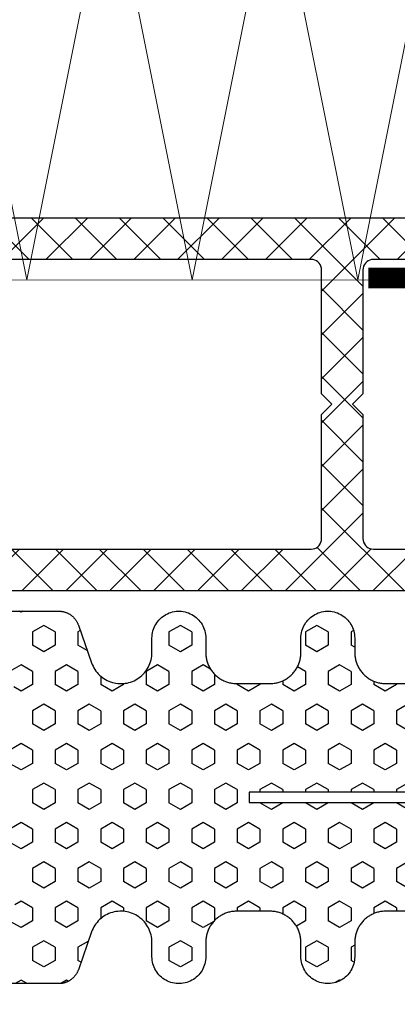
# Model space of a CAD drawing. Extents: x 4615668 to 9294084, y 5325188 to 10688993.
# Tile 295 of 656: x 4639513.92 to 4639515.75, y 5327779.46 to 5327784.22. Entities that reach past the tile are written whole.
import ezdxf

# ---------------------------------------------------------------- set-up
doc = ezdxf.new("R2010")
doc.units = 0
doc.header["$MEASUREMENT"] = 0
for name, color, linetype, lineweight in [('A_wymiary', 152, 'Continuous', 5), ('ATH 3-0', 102, 'Continuous', 5), ('K-OPISY', 252, 'Continuous', 15), ('ocieplenie', 214, 'Continuous', 13)]:
    doc.layers.add(name, color=color, linetype=linetype, lineweight=lineweight)
doc.layers.add('CrossSectionsProfils', color=7, linetype='Continuous')
doc.layers.add('DIM', color=7, linetype='Continuous')
doc.styles.add('Arial Narrow 20', font='arial.ttf', dxfattribs={"height": 20})
doc.styles.add('Simplex', font='simplex.shx')
doc.dimstyles.new('1do100 ok', dxfattribs={"dimscale": 0.5, "dimtxt": 12, "dimasz": 25, "dimexe": 20, "dimexo": 0, "dimgap": 5, "dimtad": 1, "dimdec": 0, "dimzin": 9, "dimtxsty": 'Arial Narrow 20', "dimblk": 'ARCHTICK', "dimcen": 3, "dimdle": 20, "dimclrd": 256, "dimclre": 256, "dimclrt": 256, "dimadec": 0, "dimazin": 2, "dimtfac": 1, "dimtdec": 0, "dimtix": 1, "dimtmove": 2, "dimatfit": 3, "dimldrblk": 'NONE', "dimfxl": 0, "dimtvp": 1, "dimtolj": 1, "dimtzin": 0, "dimlwd": 5, "dimlwe": 5, "dimarcsym": 0})
doc.dimstyles.new('1do50', dxfattribs={"dimscale": 5, "dimtxt": 2.5, "dimasz": 2.5, "dimexe": 2.5, "dimexo": 0.5, "dimgap": 1, "dimtad": 1, "dimdec": 1, "dimrnd": 0.5, "dimzin": 12, "dimdsep": 46, "dimtxsty": 'Simplex', "dimblk": 'OBLIQUE', "dimcen": 0.5, "dimdle": 2.5, "dimclrd": 256, "dimclre": 256, "dimclrt": 256, "dimadec": 1, "dimazin": 3, "dimtfac": 1, "dimtdec": 1, "dimtix": 1, "dimtmove": 0, "dimatfit": 3, "dimfxl": 0, "dimtolj": 1, "dimtzin": 0, "dimarcsym": 0})

# ---------------------------------------------------------------- blocks, each defined once
blk = doc.blocks.new('Hatch84418', base_point=(6053.053, 1361.842))
at = {"layer": 'CrossSectionsProfils'}
for p, q in [((6441.645, 1341.369), (6441.962, 1341.919)), ((6442.915, 1341.369), (6442.713, 1341.719)), ((6445.455, 1341.369), (6445.772, 1341.918)), ((6446.725, 1341.369), (6446.408, 1341.919)), ((6449.265, 1341.369), (6449.583, 1341.918)), ((6450.535, 1341.369), (6450.217, 1341.919)), ((6453.075, 1341.369), (6453.253, 1341.677)), ((6454.345, 1341.369), (6454.028, 1341.919)), ((6456.885, 1341.369), (6457.053, 1341.66)), ((6439.105, 1341.369), (6439.053, 1341.459)), ((6439.053, 1341.279), (6439.105, 1341.369)), ((6441.962, 1340.819), (6441.645, 1341.369)), ((6442.597, 1340.819), (6442.915, 1341.369)), ((6445.773, 1340.819), (6445.455, 1341.369)), ((6446.407, 1340.819), (6446.725, 1341.369)), ((6449.583, 1340.819), (6449.265, 1341.369)), ((6450.217, 1340.819), (6450.535, 1341.369)), ((6453.393, 1340.819), (6453.075, 1341.369)), ((6454.027, 1340.819), (6454.345, 1341.369)), ((6457.053, 1341.077), (6456.885, 1341.369)), ((6439.74, 1340.269), (6440.057, 1340.819)), ((6440.057, 1340.819), (6440.692, 1340.819)), ((6441.01, 1340.269), (6440.693, 1340.819)), ((6441.962, 1340.819), (6442.597, 1340.819)), ((6443.55, 1340.269), (6443.867, 1340.819)), ((6443.867, 1340.819), (6444.502, 1340.819)), ((6444.82, 1340.269), (6444.502, 1340.819)), ((6445.772, 1340.819), (6446.407, 1340.819)), ((6447.36, 1340.269), (6447.677, 1340.819)), ((6447.677, 1340.819), (6448.312, 1340.819)), ((6448.63, 1340.269), (6448.312, 1340.819)), ((6449.583, 1340.819), (6450.217, 1340.819)), ((6451.17, 1340.269), (6451.487, 1340.819)), ((6451.487, 1340.819), (6452.123, 1340.819)), ((6452.44, 1340.269), (6452.123, 1340.819)), ((6453.393, 1340.819), (6454.027, 1340.819)), ((6454.98, 1340.269), (6455.297, 1340.819)), ((6455.297, 1340.819), (6455.932, 1340.819)), ((6456.25, 1340.269), (6455.933, 1340.819)), ((6440.058, 1339.719), (6439.74, 1340.269)), ((6440.692, 1339.719), (6441.01, 1340.269)), ((6443.868, 1339.719), (6443.55, 1340.269)), ((6444.502, 1339.719), (6444.82, 1340.269)), ((6447.678, 1339.719), (6447.36, 1340.269)), ((6448.312, 1339.719), (6448.63, 1340.269)), ((6451.487, 1339.719), (6451.17, 1340.269)), ((6452.123, 1339.719), (6452.44, 1340.269)), ((6455.297, 1339.719), (6454.98, 1340.269)), ((6455.933, 1339.719), (6456.25, 1340.269)), ((6440.057, 1339.719), (6440.692, 1339.719)), ((6441.645, 1339.169), (6441.962, 1339.719)), ((6441.962, 1339.719), (6442.597, 1339.719)), ((6442.915, 1339.169), (6442.598, 1339.719)), ((6443.867, 1339.719), (6444.502, 1339.719)), ((6445.455, 1339.169), (6445.772, 1339.719)), ((6445.772, 1339.719), (6446.407, 1339.719)), ((6446.725, 1339.169), (6446.408, 1339.719)), ((6447.677, 1339.719), (6448.312, 1339.719)), ((6449.265, 1339.169), (6449.583, 1339.719)), ((6449.583, 1339.719), (6450.217, 1339.719)), ((6450.535, 1339.169), (6450.218, 1339.719)), ((6451.487, 1339.719), (6452.123, 1339.719)), ((6453.075, 1339.169), (6453.393, 1339.719)), ((6453.393, 1339.719), (6454.027, 1339.719)), ((6454.345, 1339.169), (6454.027, 1339.719)), ((6455.297, 1339.719), (6455.932, 1339.719)), ((6441.962, 1338.619), (6441.645, 1339.169)), ((6442.597, 1338.619), (6442.915, 1339.169)), ((6445.772, 1338.619), (6445.455, 1339.169)), ((6446.407, 1338.619), (6446.725, 1339.169)), ((6449.583, 1338.619), (6449.265, 1339.169)), ((6450.217, 1338.619), (6450.535, 1339.169)), ((6453.392, 1338.619), (6453.075, 1339.169)), ((6454.027, 1338.619), (6454.345, 1339.169)), ((6456.885, 1339.169), (6457.049, 1339.453)), ((6456.938, 1339.077), (6456.885, 1339.169)), ((6439.991, 1338.504), (6440.057, 1338.619)), ((6440.057, 1338.619), (6440.692, 1338.619)), ((6440.954, 1338.166), (6440.692, 1338.619)), ((6441.962, 1338.619), (6442.597, 1338.619)), ((6443.55, 1338.069), (6443.867, 1338.619)), ((6443.867, 1338.619), (6444.502, 1338.619)), ((6444.82, 1338.069), (6444.503, 1338.619)), ((6445.772, 1338.619), (6446.407, 1338.619)), ((6447.36, 1338.069), (6447.677, 1338.619)), ((6447.677, 1338.619), (6448.312, 1338.619)), ((6448.63, 1338.069), (6448.312, 1338.619)), ((6449.583, 1338.619), (6450.217, 1338.619)), ((6451.17, 1338.069), (6451.488, 1338.619)), ((6451.487, 1338.619), (6452.123, 1338.619)), ((6452.44, 1338.069), (6452.123, 1338.619)), ((6453.393, 1338.619), (6454.027, 1338.619)), ((6455.006, 1338.115), (6455.297, 1338.619)), ((6455.297, 1338.619), (6455.932, 1338.619)), ((6456.019, 1338.47), (6455.933, 1338.619)), ((6443.868, 1337.519), (6443.55, 1338.069)), ((6444.502, 1337.519), (6444.82, 1338.069)), ((6447.678, 1337.519), (6447.36, 1338.069)), ((6448.312, 1337.519), (6448.63, 1338.069)), ((6451.488, 1337.519), (6451.17, 1338.069)), ((6452.123, 1337.519), (6452.44, 1338.069)), ((6442.19, 1337.519), (6442.597, 1337.519)), ((6442.915, 1336.969), (6442.598, 1337.519)), ((6443.867, 1337.519), (6444.502, 1337.519)), ((6445.455, 1336.969), (6445.772, 1337.519)), ((6445.772, 1337.519), (6446.407, 1337.519)), ((6446.725, 1336.969), (6446.408, 1337.519)), ((6447.677, 1337.519), (6448.312, 1337.519)), ((6449.265, 1336.969), (6449.583, 1337.519)), ((6449.583, 1337.519), (6450.217, 1337.519)), ((6450.535, 1336.969), (6450.217, 1337.519)), ((6451.487, 1337.519), (6452.123, 1337.519)), ((6453.075, 1336.969), (6453.393, 1337.519)), ((6453.393, 1337.519), (6453.917, 1337.519)), ((6442.598, 1336.419), (6442.915, 1336.969)), ((6445.773, 1336.42), (6445.455, 1336.969)), ((6446.407, 1336.419), (6446.725, 1336.969)), ((6449.583, 1336.42), (6449.265, 1336.969)), ((6450.218, 1336.419), (6450.535, 1336.969)), ((6453.393, 1336.419), (6453.075, 1336.969)), ((6442.547, 1336.419), (6442.597, 1336.419)), ((6443.55, 1335.87), (6443.867, 1336.419)), ((6443.867, 1336.419), (6444.502, 1336.419)), ((6444.82, 1335.87), (6444.502, 1336.42)), ((6445.772, 1336.419), (6446.407, 1336.419)), ((6447.36, 1335.869), (6447.677, 1336.419)), ((6447.677, 1336.419), (6448.312, 1336.419)), ((6448.63, 1335.87), (6448.312, 1336.419)), ((6449.583, 1336.419), (6450.217, 1336.419)), ((6451.17, 1335.869), (6451.487, 1336.419)), ((6451.487, 1336.419), (6452.123, 1336.419)), ((6452.44, 1335.87), (6452.123, 1336.419)), ((6453.393, 1336.419), (6453.559, 1336.419)), ((6443.868, 1335.32), (6443.55, 1335.87)), ((6444.502, 1335.32), (6444.82, 1335.87)), ((6447.678, 1335.32), (6447.36, 1335.87)), ((6448.312, 1335.319), (6448.63, 1335.869)), ((6451.487, 1335.32), (6451.17, 1335.87)), ((6452.123, 1335.319), (6452.44, 1335.869)), ((6441.645, 1334.77), (6441.962, 1335.319)), ((6441.962, 1335.319), (6442.597, 1335.319)), ((6442.915, 1334.77), (6442.598, 1335.32)), ((6443.867, 1335.319), (6444.502, 1335.319)), ((6445.455, 1334.769), (6445.772, 1335.319)), ((6445.772, 1335.319), (6446.407, 1335.319)), ((6446.725, 1334.77), (6446.408, 1335.32)), ((6447.677, 1335.319), (6448.312, 1335.319)), ((6449.265, 1334.77), (6449.583, 1335.319)), ((6449.583, 1335.319), (6450.217, 1335.319)), ((6450.535, 1334.77), (6450.218, 1335.32)), ((6451.487, 1335.319), (6452.123, 1335.319)), ((6453.075, 1334.77), (6453.393, 1335.32)), ((6453.393, 1335.319), (6454.027, 1335.319)), ((6454.345, 1334.77), (6454.027, 1335.32)), ((6441.962, 1334.22), (6441.645, 1334.77)), ((6442.597, 1334.22), (6442.915, 1334.77)), ((6445.772, 1334.22), (6445.455, 1334.77)), ((6446.407, 1334.219), (6446.725, 1334.769)), ((6449.583, 1334.22), (6449.265, 1334.77)), ((6450.217, 1334.219), (6450.535, 1334.769)), ((6453.393, 1334.22), (6453.075, 1334.77)), ((6454.027, 1334.219), (6454.345, 1334.769)), ((6439.74, 1333.67), (6440.057, 1334.22)), ((6440.057, 1334.22), (6440.692, 1334.22)), ((6441.01, 1333.67), (6440.692, 1334.22)), ((6441.962, 1334.22), (6442.597, 1334.22)), ((6443.55, 1333.67), (6443.867, 1334.22)), ((6443.867, 1334.22), (6444.502, 1334.22)), ((6444.82, 1333.67), (6444.502, 1334.22)), ((6445.772, 1334.22), (6446.407, 1334.22)), ((6447.36, 1333.67), (6447.678, 1334.22)), ((6447.677, 1334.22), (6448.312, 1334.22)), ((6448.63, 1333.67), (6448.312, 1334.22)), ((6449.583, 1334.22), (6450.217, 1334.22)), ((6451.17, 1333.67), (6451.487, 1334.22)), ((6451.487, 1334.22), (6452.123, 1334.22)), ((6452.44, 1333.67), (6452.123, 1334.22)), ((6453.393, 1334.22), (6454.027, 1334.22)), ((6454.98, 1333.67), (6455.297, 1334.219)), ((6455.297, 1334.22), (6455.932, 1334.22)), ((6456.25, 1333.67), (6455.933, 1334.22)), ((6440.058, 1333.12), (6439.74, 1333.67)), ((6440.692, 1333.12), (6441.01, 1333.67)), ((6443.868, 1333.12), (6443.55, 1333.67)), ((6444.502, 1333.12), (6444.82, 1333.67)), ((6447.678, 1333.12), (6447.36, 1333.67)), ((6448.312, 1333.12), (6448.63, 1333.67)), ((6451.488, 1333.12), (6451.17, 1333.67)), ((6452.123, 1333.12), (6452.44, 1333.67)), ((6455.297, 1333.12), (6454.98, 1333.67)), ((6455.933, 1333.12), (6456.25, 1333.67)), ((6440.057, 1333.12), (6440.692, 1333.12)), ((6441.645, 1332.57), (6441.962, 1333.12)), ((6441.962, 1333.12), (6442.597, 1333.12)), ((6442.915, 1332.57), (6442.598, 1333.12)), ((6443.867, 1333.12), (6444.502, 1333.12)), ((6445.455, 1332.57), (6445.772, 1333.12)), ((6445.772, 1333.12), (6446.407, 1333.12)), ((6446.725, 1332.57), (6446.408, 1333.12)), ((6447.677, 1333.12), (6448.312, 1333.12)), ((6449.265, 1332.57), (6449.583, 1333.12)), ((6449.583, 1333.12), (6450.217, 1333.12)), ((6450.535, 1332.57), (6450.218, 1333.12)), ((6451.487, 1333.12), (6452.123, 1333.12)), ((6453.075, 1332.57), (6453.393, 1333.12)), ((6453.393, 1333.12), (6454.027, 1333.12)), ((6454.345, 1332.57), (6454.028, 1333.12)), ((6455.297, 1333.12), (6455.932, 1333.12)), ((6441.853, 1332.21), (6441.645, 1332.57)), ((6442.597, 1332.02), (6442.915, 1332.57)), ((6445.772, 1332.02), (6445.455, 1332.57)), ((6446.408, 1332.02), (6446.725, 1332.57)), ((6449.583, 1332.02), (6449.265, 1332.57)), ((6450.217, 1332.02), (6450.535, 1332.57)), ((6453.393, 1332.02), (6453.075, 1332.57)), ((6454.046, 1332.053), (6454.345, 1332.57)), ((6442.095, 1332.02), (6442.597, 1332.02)), ((6443.55, 1331.47), (6443.867, 1332.02)), ((6443.867, 1332.02), (6444.502, 1332.02)), ((6444.82, 1331.47), (6444.502, 1332.02)), ((6445.772, 1332.02), (6446.407, 1332.02)), ((6447.36, 1331.47), (6447.678, 1332.02)), ((6447.677, 1332.02), (6448.312, 1332.02)), ((6448.63, 1331.47), (6448.312, 1332.02)), ((6449.583, 1332.02), (6450.217, 1332.02)), ((6451.17, 1331.47), (6451.487, 1332.02)), ((6451.487, 1332.02), (6452.123, 1332.02)), ((6452.44, 1331.47), (6452.123, 1332.02)), ((6453.393, 1332.02), (6454.011, 1332.02)), ((6443.868, 1330.92), (6443.55, 1331.47)), ((6444.502, 1330.92), (6444.82, 1331.47)), ((6447.678, 1330.92), (6447.36, 1331.47)), ((6448.312, 1330.92), (6448.63, 1331.47)), ((6451.488, 1330.92), (6451.17, 1331.47)), ((6452.123, 1330.92), (6452.44, 1331.47)), ((6442.553, 1330.92), (6442.597, 1330.92)), ((6442.916, 1330.37), (6442.598, 1330.92)), ((6443.867, 1330.92), (6444.502, 1330.92)), ((6445.455, 1330.37), (6445.772, 1330.92)), ((6445.772, 1330.92), (6446.407, 1330.92)), ((6446.725, 1330.37), (6446.408, 1330.92)), ((6447.677, 1330.92), (6448.312, 1330.92)), ((6449.265, 1330.37), (6449.583, 1330.92)), ((6449.583, 1330.92), (6450.217, 1330.92)), ((6450.535, 1330.37), (6450.217, 1330.92)), ((6451.487, 1330.92), (6452.123, 1330.92)), ((6453.075, 1330.37), (6453.392, 1330.92)), ((6453.393, 1330.92), (6453.553, 1330.92)), ((6442.597, 1329.82), (6442.915, 1330.37)), ((6445.772, 1329.82), (6445.455, 1330.37)), ((6446.408, 1329.82), (6446.725, 1330.37)), ((6449.583, 1329.82), (6449.265, 1330.37)), ((6450.217, 1329.82), (6450.535, 1330.37)), ((6453.393, 1329.82), (6453.075, 1330.37)), ((6442.553, 1329.82), (6442.597, 1329.82)), ((6443.55, 1329.27), (6443.867, 1329.82)), ((6443.867, 1329.82), (6444.502, 1329.82)), ((6444.82, 1329.271), (6444.502, 1329.82)), ((6445.772, 1329.82), (6446.407, 1329.82)), ((6447.36, 1329.27), (6447.677, 1329.82)), ((6447.677, 1329.82), (6447.803, 1329.82)), ((6448.303, 1329.82), (6448.312, 1329.82)), ((6448.63, 1329.271), (6448.312, 1329.82)), ((6449.583, 1329.82), (6450.217, 1329.82)), ((6451.17, 1329.27), (6451.487, 1329.82)), ((6451.487, 1329.82), (6452.123, 1329.82)), ((6452.44, 1329.27), (6452.123, 1329.82)), ((6453.393, 1329.82), (6453.553, 1329.82)), ((6443.868, 1328.721), (6443.55, 1329.271)), ((6444.502, 1328.72), (6444.82, 1329.27)), ((6447.678, 1328.72), (6447.36, 1329.27)), ((6448.312, 1328.72), (6448.63, 1329.27)), ((6451.487, 1328.72), (6451.17, 1329.27)), ((6452.122, 1328.72), (6452.44, 1329.27)), ((6442.418, 1328.72), (6442.597, 1328.72)), ((6442.916, 1328.171), (6442.598, 1328.721)), ((6443.867, 1328.72), (6444.502, 1328.72)), ((6445.455, 1328.171), (6445.772, 1328.72)), ((6445.772, 1328.72), (6446.407, 1328.72)), ((6446.725, 1328.171), (6446.408, 1328.72)), ((6447.677, 1328.72), (6447.803, 1328.72)), ((6448.303, 1328.72), (6448.312, 1328.72)), ((6449.265, 1328.17), (6449.583, 1328.72)), ((6449.583, 1328.72), (6450.217, 1328.72)), ((6450.535, 1328.171), (6450.218, 1328.721)), ((6451.487, 1328.72), (6452.123, 1328.72)), ((6453.075, 1328.17), (6453.393, 1328.72)), ((6453.393, 1328.72), (6453.688, 1328.72)), ((6441.963, 1327.621), (6441.739, 1328.009)), ((6442.597, 1327.62), (6442.915, 1328.17)), ((6445.772, 1327.621), (6445.455, 1328.171)), ((6446.407, 1327.62), (6446.725, 1328.17)), ((6449.583, 1327.621), (6449.265, 1328.171)), ((6450.217, 1327.62), (6450.535, 1328.17)), ((6453.393, 1327.62), (6453.075, 1328.17)), ((6454.027, 1327.621), (6454.28, 1328.058)), ((6439.74, 1327.071), (6440.057, 1327.621)), ((6440.057, 1327.62), (6440.692, 1327.62)), ((6441.01, 1327.071), (6440.692, 1327.621)), ((6441.962, 1327.62), (6442.597, 1327.62)), ((6443.55, 1327.071), (6443.868, 1327.62)), ((6443.867, 1327.62), (6444.502, 1327.62)), ((6444.82, 1327.071), (6444.503, 1327.621)), ((6445.772, 1327.62), (6446.407, 1327.62)), ((6447.36, 1327.071), (6447.677, 1327.62)), ((6447.677, 1327.62), (6447.803, 1327.62)), ((6448.303, 1327.62), (6448.312, 1327.62)), ((6448.63, 1327.071), (6448.312, 1327.621)), ((6449.583, 1327.62), (6450.217, 1327.62)), ((6451.17, 1327.071), (6451.487, 1327.62)), ((6451.487, 1327.62), (6452.123, 1327.62)), ((6452.44, 1327.071), (6452.123, 1327.621)), ((6453.393, 1327.62), (6454.027, 1327.62)), ((6454.98, 1327.07), (6455.297, 1327.62)), ((6455.297, 1327.62), (6455.932, 1327.62)), ((6456.25, 1327.071), (6455.933, 1327.621)), ((6440.058, 1326.521), (6439.74, 1327.071)), ((6440.692, 1326.521), (6441.01, 1327.071)), ((6443.868, 1326.521), (6443.55, 1327.071)), ((6444.502, 1326.521), (6444.82, 1327.071)), ((6447.678, 1326.521), (6447.36, 1327.071)), ((6448.312, 1326.521), (6448.63, 1327.071)), ((6451.488, 1326.521), (6451.17, 1327.071)), ((6452.123, 1326.521), (6452.44, 1327.071)), ((6455.297, 1326.521), (6454.98, 1327.071)), ((6455.932, 1326.521), (6456.25, 1327.071)), ((6440.057, 1326.521), (6440.692, 1326.521)), ((6441.645, 1325.971), (6441.962, 1326.521)), ((6441.962, 1326.521), (6442.597, 1326.521)), ((6442.915, 1325.971), (6442.598, 1326.521)), ((6443.867, 1326.521), (6444.502, 1326.521)), ((6445.455, 1325.971), (6445.772, 1326.521)), ((6445.772, 1326.521), (6446.407, 1326.521)), ((6446.725, 1325.971), (6446.408, 1326.521)), ((6447.677, 1326.521), (6447.803, 1326.521)), ((6448.303, 1326.521), (6448.312, 1326.521)), ((6449.265, 1325.971), (6449.583, 1326.521)), ((6449.583, 1326.521), (6450.217, 1326.521)), ((6450.535, 1325.971), (6450.217, 1326.521)), ((6451.487, 1326.521), (6452.123, 1326.521)), ((6453.075, 1325.971), (6453.393, 1326.521)), ((6453.393, 1326.521), (6454.027, 1326.521)), ((6454.345, 1325.971), (6454.027, 1326.521)), ((6455.297, 1326.521), (6455.932, 1326.521)), ((6441.962, 1325.421), (6441.645, 1325.971)), ((6442.598, 1325.421), (6442.915, 1325.971)), ((6445.773, 1325.421), (6445.455, 1325.971)), ((6446.407, 1325.421), (6446.725, 1325.971)), ((6449.583, 1325.421), (6449.265, 1325.971)), ((6450.217, 1325.421), (6450.535, 1325.971)), ((6453.393, 1325.421), (6453.075, 1325.971)), ((6454.027, 1325.421), (6454.345, 1325.971)), ((6456.885, 1325.971), (6456.997, 1326.165)), ((6456.904, 1325.938), (6456.885, 1325.971)), ((6439.985, 1325.296), (6440.057, 1325.421)), ((6440.057, 1325.421), (6440.692, 1325.421)), ((6440.796, 1325.242), (6440.692, 1325.421)), ((6441.962, 1325.421), (6442.597, 1325.421)), ((6443.55, 1324.871), (6443.867, 1325.421)), ((6443.867, 1325.421), (6444.502, 1325.421)), ((6444.82, 1324.871), (6444.503, 1325.421)), ((6445.772, 1325.421), (6446.407, 1325.421)), ((6447.36, 1324.871), (6447.677, 1325.421)), ((6447.677, 1325.421), (6447.803, 1325.421)), ((6448.303, 1325.421), (6448.312, 1325.421)), ((6448.63, 1324.871), (6448.312, 1325.421)), ((6449.583, 1325.421), (6450.217, 1325.421)), ((6451.17, 1324.871), (6451.487, 1325.421)), ((6451.487, 1325.421), (6452.123, 1325.421)), ((6452.44, 1324.871), (6452.123, 1325.421)), ((6453.393, 1325.421), (6454.027, 1325.421)), ((6455.194, 1325.242), (6455.297, 1325.421)), ((6455.297, 1325.421), (6455.932, 1325.421)), ((6456.02, 1325.27), (6455.933, 1325.421)), ((6443.868, 1324.321), (6443.55, 1324.871)), ((6444.502, 1324.321), (6444.82, 1324.871)), ((6447.678, 1324.321), (6447.36, 1324.871)), ((6448.312, 1324.321), (6448.63, 1324.871)), ((6451.487, 1324.321), (6451.17, 1324.871)), ((6452.123, 1324.321), (6452.44, 1324.871)), ((6442.436, 1324.321), (6442.597, 1324.321)), ((6442.915, 1323.771), (6442.598, 1324.321)), ((6443.867, 1324.321), (6444.502, 1324.321)), ((6445.455, 1323.771), (6445.772, 1324.321)), ((6445.772, 1324.321), (6446.407, 1324.321)), ((6446.725, 1323.771), (6446.408, 1324.321)), ((6447.677, 1324.321), (6447.803, 1324.321)), ((6448.303, 1324.321), (6448.312, 1324.321)), ((6449.265, 1323.771), (6449.583, 1324.321)), ((6449.583, 1324.321), (6450.217, 1324.321)), ((6450.535, 1323.771), (6450.218, 1324.321)), ((6451.487, 1324.321), (6452.123, 1324.321)), ((6453.075, 1323.771), (6453.393, 1324.321)), ((6453.393, 1324.321), (6453.671, 1324.321)), ((6442.597, 1323.221), (6442.915, 1323.771)), ((6445.773, 1323.221), (6445.455, 1323.771)), ((6446.407, 1323.221), (6446.725, 1323.771)), ((6449.583, 1323.221), (6449.265, 1323.771)), ((6450.217, 1323.221), (6450.535, 1323.771)), ((6453.393, 1323.221), (6453.075, 1323.771)), ((6442.553, 1323.221), (6442.597, 1323.221)), ((6443.55, 1322.671), (6443.867, 1323.221)), ((6443.867, 1323.221), (6444.502, 1323.221)), ((6444.82, 1322.671), (6444.502, 1323.221)), ((6445.772, 1323.221), (6446.407, 1323.221)), ((6447.36, 1322.671), (6447.677, 1323.221)), ((6447.677, 1323.221), (6447.803, 1323.221)), ((6448.303, 1323.221), (6448.312, 1323.221)), ((6448.63, 1322.671), (6448.312, 1323.221)), ((6449.583, 1323.221), (6450.217, 1323.221)), ((6451.17, 1322.671), (6451.487, 1323.221)), ((6451.487, 1323.221), (6452.123, 1323.221)), ((6452.44, 1322.671), (6452.123, 1323.221)), ((6453.393, 1323.221), (6453.553, 1323.221))]:
    blk.add_line(p, q, dxfattribs=at)
blk = doc.blocks.new('121040', base_point=(6448.053, 1341.842))
at = {"layer": 'CrossSectionsProfils', "flags": 128}
for points in [[(6447.803, 1307.311), (6447.803, 1330.34), (6448.303, 1330.34), (6448.303, 1307.311)], [(6453.553, 1322.142), (6453.553, 1323.742), (6453.554, 1323.792), (6453.557, 1323.842), (6453.561, 1323.892), (6453.567, 1323.942), (6453.574, 1323.991), (6453.583, 1324.041), (6453.594, 1324.09), (6453.607, 1324.138), (6453.621, 1324.186), (6453.636, 1324.234), (6453.654, 1324.281), (6453.672, 1324.327), (6453.693, 1324.373), (6453.715, 1324.418), (6453.738, 1324.463), (6453.763, 1324.506), (6453.789, 1324.549), (6453.817, 1324.591), (6453.846, 1324.632), (6453.876, 1324.671), (6453.908, 1324.71), (6453.941, 1324.748), (6453.975, 1324.785), (6454.011, 1324.82), (6454.047, 1324.854), (6454.085, 1324.887), (6454.124, 1324.919), (6454.164, 1324.949), (6454.205, 1324.979), (6454.246, 1325.006), (6454.289, 1325.032), (6454.333, 1325.057), (6454.377, 1325.081), (6454.422, 1325.102), (6454.468, 1325.123), (6454.514, 1325.142), (6454.562, 1325.159), (6454.609, 1325.174), (6454.657, 1325.188), (6454.706, 1325.201), (6454.755, 1325.212), (6454.804, 1325.221), (6454.854, 1325.228), (6454.903, 1325.234), (6454.953, 1325.238), (6455.003, 1325.241), (6455.053, 1325.242), (6455.053, 1325.242), (6455.753, 1325.242), (6455.84, 1325.245), (6455.927, 1325.253), (6456.012, 1325.268), (6456.097, 1325.288), (6456.18, 1325.314), (6456.261, 1325.345), (6456.34, 1325.382), (6456.416, 1325.423), (6456.489, 1325.47), (6456.559, 1325.522), (6456.625, 1325.578), (6456.688, 1325.638), (6456.746, 1325.703), (6456.8, 1325.771), (6456.849, 1325.842), (6456.894, 1325.917), (6456.933, 1325.995), (6456.967, 1326.075), (6456.995, 1326.157), (6457.018, 1326.24), (6457.035, 1326.326), (6457.047, 1326.412), (6457.053, 1326.498), (6457.053, 1326.585), (6457.047, 1326.672), (6457.035, 1326.758), (6457.018, 1326.843), (6456.995, 1326.927), (6456.967, 1327.009), (6456.933, 1327.089), (6456.894, 1327.167), (6456.849, 1327.241), (6456.8, 1327.313), (6456.746, 1327.381), (6456.688, 1327.446), (6456.625, 1327.506), (6456.559, 1327.562), (6456.489, 1327.614), (6456.416, 1327.66), (6456.34, 1327.702), (6456.261, 1327.739), (6456.18, 1327.77), (6456.097, 1327.796), (6456.012, 1327.816), (6455.927, 1327.83), (6455.84, 1327.839), (6455.753, 1327.842), (6455.753, 1327.842), (6455.053, 1327.842), (6455.003, 1327.843), (6454.953, 1327.845), (6454.903, 1327.849), (6454.854, 1327.855), (6454.804, 1327.863), (6454.755, 1327.872), (6454.706, 1327.883), (6454.657, 1327.895), (6454.609, 1327.909), (6454.562, 1327.925), (6454.514, 1327.942), (6454.468, 1327.961), (6454.422, 1327.981), (6454.377, 1328.003), (6454.333, 1328.026), (6454.289, 1328.051), (6454.246, 1328.078), (6454.205, 1328.105), (6454.164, 1328.134), (6454.124, 1328.165), (6454.085, 1328.196), (6454.047, 1328.229), (6454.011, 1328.264), (6453.975, 1328.299), (6453.941, 1328.336), (6453.908, 1328.373), (6453.876, 1328.412), (6453.846, 1328.452), (6453.817, 1328.493), (6453.789, 1328.535), (6453.763, 1328.577), (6453.738, 1328.621), (6453.715, 1328.665), (6453.693, 1328.71), (6453.672, 1328.756), (6453.654, 1328.803), (6453.636, 1328.85), (6453.621, 1328.897), (6453.607, 1328.946), (6453.594, 1328.994), (6453.583, 1329.043), (6453.574, 1329.092), (6453.567, 1329.142), (6453.561, 1329.192), (6453.557, 1329.242), (6453.554, 1329.292), (6453.553, 1329.342), (6453.553, 1329.342), (6453.553, 1330.942), (6453.554, 1330.992), (6453.557, 1331.042), (6453.561, 1331.092), (6453.567, 1331.142), (6453.574, 1331.191), (6453.583, 1331.241), (6453.594, 1331.29), (6453.607, 1331.338), (6453.621, 1331.386), (6453.636, 1331.434), (6453.654, 1331.481), (6453.672, 1331.527), (6453.693, 1331.573), (6453.715, 1331.618), (6453.738, 1331.663), (6453.763, 1331.706), (6453.789, 1331.749), (6453.817, 1331.791), (6453.846, 1331.832), (6453.876, 1331.871), (6453.908, 1331.91), (6453.941, 1331.948), (6453.975, 1331.985), (6454.011, 1332.02), (6454.047, 1332.054), (6454.085, 1332.087), (6454.124, 1332.119), (6454.164, 1332.149), (6454.205, 1332.178), (6454.246, 1332.206), (6454.289, 1332.232), (6454.333, 1332.257), (6454.377, 1332.281), (6454.422, 1332.302), (6454.468, 1332.323), (6454.514, 1332.342), (6454.562, 1332.359), (6454.609, 1332.375), (6454.657, 1332.389), (6454.706, 1332.401), (6454.755, 1332.412), (6454.804, 1332.421), (6454.854, 1332.428), (6454.903, 1332.434), (6454.953, 1332.438), (6455.003, 1332.441), (6455.053, 1332.442), (6455.053, 1332.442), (6455.753, 1332.442), (6455.84, 1332.445), (6455.927, 1332.453), (6456.012, 1332.468), (6456.097, 1332.488), (6456.18, 1332.514), (6456.261, 1332.545), (6456.34, 1332.582), (6456.416, 1332.623), (6456.489, 1332.67), (6456.559, 1332.722), (6456.625, 1332.778), (6456.688, 1332.838), (6456.746, 1332.902), (6456.8, 1332.971), (6456.849, 1333.042), (6456.894, 1333.117), (6456.933, 1333.195), (6456.967, 1333.275), (6456.995, 1333.357), (6457.018, 1333.44), (6457.035, 1333.526), (6457.047, 1333.612), (6457.053, 1333.698), (6457.053, 1333.785), (6457.047, 1333.872), (6457.035, 1333.958), (6457.018, 1334.043), (6456.995, 1334.127), (6456.967, 1334.209), (6456.933, 1334.289), (6456.894, 1334.367), (6456.849, 1334.441), (6456.8, 1334.513), (6456.746, 1334.581), (6456.688, 1334.646), (6456.625, 1334.706), (6456.559, 1334.762), (6456.489, 1334.814), (6456.416, 1334.86), (6456.34, 1334.902), (6456.261, 1334.939), (6456.18, 1334.97), (6456.097, 1334.996), (6456.012, 1335.016), (6455.927, 1335.03), (6455.84, 1335.039), (6455.753, 1335.042), (6455.753, 1335.042), (6455.053, 1335.042), (6454.964, 1335.044), (6454.875, 1335.052), (6454.786, 1335.066), (6454.699, 1335.084), (6454.612, 1335.108), (6454.528, 1335.137), (6454.445, 1335.171), (6454.364, 1335.209), (6454.286, 1335.253), (6454.21, 1335.301), (6454.138, 1335.353), (6454.069, 1335.41), (6454.003, 1335.471), (6453.941, 1335.535), (6453.883, 1335.604), (6453.829, 1335.675), (6453.78, 1335.75), (6453.735, 1335.827), (6453.694, 1335.907), (6453.659, 1335.989), (6453.628, 1336.073), (6453.603, 1336.159), (6453.583, 1336.246), (6453.568, 1336.334), (6453.558, 1336.423), (6453.554, 1336.513), (6453.555, 1336.602), (6453.561, 1336.691), (6453.572, 1336.78), (6453.589, 1336.868), (6453.611, 1336.955), (6453.639, 1337.04), (6453.671, 1337.123), (6453.708, 1337.205), (6453.75, 1337.284), (6453.796, 1337.36), (6453.848, 1337.434), (6453.903, 1337.504), (6453.962, 1337.571), (6454.025, 1337.634), (6454.092, 1337.694), (6454.163, 1337.749), (6454.236, 1337.8), (6454.313, 1337.846), (6454.392, 1337.888), (6454.474, 1337.925), (6454.557, 1337.957), (6454.557, 1337.957), (6456.384, 1338.598), (6456.409, 1338.607), (6456.434, 1338.617), (6456.458, 1338.627), (6456.481, 1338.638), (6456.505, 1338.65), (6456.528, 1338.662), (6456.551, 1338.675), (6456.574, 1338.688), (6456.596, 1338.702), (6456.618, 1338.716), (6456.639, 1338.731), (6456.66, 1338.747), (6456.681, 1338.763), (6456.701, 1338.78), (6456.721, 1338.797), (6456.74, 1338.815), (6456.759, 1338.833), (6456.777, 1338.852), (6456.795, 1338.871), (6456.812, 1338.891), (6456.83, 1338.911), (6456.846, 1338.932), (6456.861, 1338.953), (6456.877, 1338.974), (6456.891, 1338.996), (6456.905, 1339.018), (6456.919, 1339.041), (6456.932, 1339.064), (6456.944, 1339.087), (6456.956, 1339.11), (6456.967, 1339.134), (6456.977, 1339.158), (6456.987, 1339.183), (6456.996, 1339.207), (6457.004, 1339.232), (6457.012, 1339.257), (6457.019, 1339.282), (6457.026, 1339.308), (6457.031, 1339.333), (6457.037, 1339.359), (6457.041, 1339.385), (6457.045, 1339.411), (6457.048, 1339.437), (6457.05, 1339.463), (6457.052, 1339.489), (6457.053, 1339.516), (6457.053, 1339.542), (6457.053, 1339.542), (6457.053, 1346.342)], [(6439.053, 1346.342), (6439.053, 1339.542), (6439.054, 1339.516), (6439.055, 1339.489), (6439.057, 1339.463), (6439.059, 1339.437), (6439.062, 1339.411), (6439.066, 1339.385), (6439.07, 1339.359), (6439.075, 1339.333), (6439.081, 1339.308), (6439.088, 1339.282), (6439.095, 1339.257), (6439.103, 1339.232), (6439.111, 1339.207), (6439.12, 1339.183), (6439.13, 1339.158), (6439.14, 1339.134), (6439.151, 1339.11), (6439.163, 1339.087), (6439.175, 1339.064), (6439.188, 1339.041), (6439.202, 1339.018), (6439.215, 1338.996), (6439.23, 1338.974), (6439.245, 1338.953), (6439.261, 1338.932), (6439.277, 1338.911), (6439.294, 1338.891), (6439.312, 1338.871), (6439.329, 1338.852), (6439.348, 1338.833), (6439.367, 1338.815), (6439.386, 1338.797), (6439.406, 1338.78), (6439.426, 1338.763), (6439.446, 1338.747), (6439.467, 1338.731), (6439.489, 1338.716), (6439.511, 1338.702), (6439.533, 1338.688), (6439.556, 1338.675), (6439.579, 1338.662), (6439.602, 1338.65), (6439.625, 1338.638), (6439.649, 1338.627), (6439.673, 1338.617), (6439.698, 1338.607), (6439.723, 1338.598), (6439.723, 1338.598), (6441.55, 1337.957), (6441.633, 1337.925), (6441.715, 1337.888), (6441.794, 1337.846), (6441.871, 1337.8), (6441.944, 1337.749), (6442.014, 1337.694), (6442.082, 1337.634), (6442.145, 1337.571), (6442.204, 1337.504), (6442.259, 1337.434), (6442.311, 1337.36), (6442.357, 1337.284), (6442.399, 1337.205), (6442.436, 1337.123), (6442.468, 1337.04), (6442.496, 1336.955), (6442.518, 1336.868), (6442.534, 1336.78), (6442.546, 1336.691), (6442.552, 1336.602), (6442.553, 1336.513), (6442.549, 1336.423), (6442.539, 1336.334), (6442.524, 1336.246), (6442.504, 1336.159), (6442.479, 1336.073), (6442.448, 1335.989), (6442.413, 1335.907), (6442.372, 1335.827), (6442.327, 1335.75), (6442.278, 1335.675), (6442.224, 1335.604), (6442.166, 1335.535), (6442.104, 1335.471), (6442.038, 1335.41), (6441.969, 1335.353), (6441.896, 1335.301), (6441.821, 1335.253), (6441.743, 1335.209), (6441.662, 1335.171), (6441.579, 1335.137), (6441.494, 1335.108), (6441.408, 1335.084), (6441.32, 1335.066), (6441.232, 1335.052), (6441.143, 1335.044), (6441.053, 1335.042), (6441.053, 1335.042), (6440.354, 1335.042), (6440.267, 1335.039), (6440.18, 1335.03), (6440.095, 1335.016), (6440.01, 1334.996), (6439.927, 1334.97), (6439.846, 1334.939), (6439.767, 1334.902), (6439.691, 1334.86), (6439.618, 1334.814), (6439.548, 1334.762), (6439.481, 1334.706), (6439.419, 1334.646), (6439.361, 1334.581), (6439.307, 1334.513), (6439.258, 1334.441), (6439.213, 1334.367), (6439.174, 1334.289), (6439.14, 1334.209), (6439.112, 1334.127), (6439.089, 1334.043), (6439.072, 1333.958), (6439.06, 1333.872), (6439.054, 1333.785), (6439.054, 1333.698), (6439.06, 1333.612), (6439.072, 1333.526), (6439.089, 1333.44), (6439.112, 1333.357), (6439.14, 1333.275), (6439.174, 1333.195), (6439.213, 1333.117), (6439.258, 1333.042), (6439.307, 1332.971), (6439.361, 1332.902), (6439.419, 1332.838), (6439.481, 1332.778), (6439.548, 1332.722), (6439.618, 1332.67), (6439.691, 1332.623), (6439.767, 1332.582), (6439.846, 1332.545), (6439.927, 1332.514), (6440.01, 1332.488), (6440.095, 1332.468), (6440.18, 1332.453), (6440.267, 1332.445), (6440.354, 1332.442), (6440.354, 1332.442), (6441.053, 1332.442), (6441.104, 1332.441), (6441.154, 1332.438), (6441.204, 1332.434), (6441.253, 1332.428), (6441.303, 1332.421), (6441.352, 1332.412), (6441.401, 1332.401), (6441.45, 1332.389), (6441.498, 1332.375), (6441.545, 1332.359), (6441.593, 1332.342), (6441.639, 1332.323), (6441.685, 1332.302), (6441.73, 1332.281), (6441.774, 1332.257), (6441.818, 1332.232), (6441.86, 1332.206), (6441.902, 1332.178), (6441.943, 1332.149), (6441.983, 1332.119), (6442.022, 1332.087), (6442.06, 1332.054), (6442.096, 1332.02), (6442.132, 1331.985), (6442.166, 1331.948), (6442.199, 1331.91), (6442.23, 1331.871), (6442.261, 1331.832), (6442.29, 1331.791), (6442.318, 1331.749), (6442.344, 1331.706), (6442.369, 1331.663), (6442.392, 1331.618), (6442.414, 1331.573), (6442.435, 1331.527), (6442.453, 1331.481), (6442.47, 1331.434), (6442.486, 1331.386), (6442.5, 1331.338), (6442.513, 1331.29), (6442.523, 1331.241), (6442.533, 1331.191), (6442.54, 1331.142), (6442.546, 1331.092), (6442.55, 1331.042), (6442.553, 1330.992), (6442.553, 1330.942), (6442.553, 1330.942), (6442.553, 1329.342), (6442.553, 1329.292), (6442.55, 1329.242), (6442.546, 1329.192), (6442.54, 1329.142), (6442.533, 1329.092), (6442.523, 1329.043), (6442.513, 1328.994), (6442.5, 1328.946), (6442.486, 1328.897), (6442.47, 1328.85), (6442.453, 1328.803), (6442.435, 1328.756), (6442.414, 1328.71), (6442.392, 1328.665), (6442.369, 1328.621), (6442.344, 1328.577), (6442.318, 1328.535), (6442.29, 1328.493), (6442.261, 1328.452), (6442.23, 1328.412), (6442.199, 1328.373), (6442.166, 1328.336), (6442.132, 1328.299), (6442.096, 1328.264), (6442.06, 1328.229), (6442.022, 1328.196), (6441.983, 1328.165), (6441.943, 1328.134), (6441.902, 1328.105), (6441.86, 1328.078), (6441.818, 1328.051), (6441.774, 1328.026), (6441.73, 1328.003), (6441.685, 1327.981), (6441.639, 1327.961), (6441.593, 1327.942), (6441.545, 1327.925), (6441.498, 1327.909), (6441.45, 1327.895), (6441.401, 1327.883), (6441.352, 1327.872), (6441.303, 1327.863), (6441.253, 1327.855), (6441.204, 1327.849), (6441.154, 1327.845), (6441.104, 1327.843), (6441.053, 1327.842), (6441.053, 1327.842), (6440.354, 1327.842), (6440.267, 1327.839), (6440.18, 1327.83), (6440.095, 1327.816), (6440.01, 1327.796), (6439.927, 1327.77), (6439.846, 1327.739), (6439.767, 1327.702), (6439.691, 1327.66), (6439.618, 1327.614), (6439.548, 1327.562), (6439.481, 1327.506), (6439.419, 1327.446), (6439.361, 1327.381), (6439.307, 1327.313), (6439.258, 1327.241), (6439.213, 1327.167), (6439.174, 1327.089), (6439.14, 1327.009), (6439.112, 1326.927), (6439.089, 1326.843), (6439.072, 1326.758), (6439.06, 1326.672), (6439.054, 1326.585), (6439.054, 1326.498), (6439.06, 1326.412), (6439.072, 1326.326), (6439.089, 1326.24), (6439.112, 1326.157), (6439.14, 1326.075), (6439.174, 1325.995), (6439.213, 1325.917), (6439.258, 1325.842), (6439.307, 1325.771), (6439.361, 1325.703), (6439.419, 1325.638), (6439.481, 1325.578), (6439.548, 1325.522), (6439.618, 1325.47), (6439.691, 1325.423), (6439.767, 1325.382), (6439.846, 1325.345), (6439.927, 1325.314), (6440.01, 1325.288), (6440.095, 1325.268), (6440.18, 1325.253), (6440.267, 1325.245), (6440.354, 1325.242), (6440.354, 1325.242), (6441.053, 1325.242), (6441.104, 1325.241), (6441.154, 1325.238), (6441.204, 1325.234), (6441.253, 1325.228), (6441.303, 1325.221), (6441.352, 1325.212), (6441.401, 1325.201), (6441.45, 1325.188), (6441.498, 1325.174), (6441.545, 1325.159), (6441.593, 1325.142), (6441.639, 1325.123), (6441.685, 1325.102), (6441.73, 1325.081), (6441.774, 1325.057), (6441.818, 1325.032), (6441.86, 1325.006), (6441.902, 1324.979), (6441.943, 1324.949), (6441.983, 1324.919), (6442.022, 1324.887), (6442.06, 1324.854), (6442.096, 1324.82), (6442.132, 1324.785), (6442.166, 1324.748), (6442.199, 1324.71), (6442.23, 1324.671), (6442.261, 1324.632), (6442.29, 1324.591), (6442.318, 1324.549), (6442.344, 1324.506), (6442.369, 1324.463), (6442.392, 1324.418), (6442.414, 1324.373), (6442.435, 1324.327), (6442.453, 1324.281), (6442.47, 1324.234), (6442.486, 1324.186), (6442.5, 1324.138), (6442.513, 1324.09), (6442.523, 1324.041), (6442.533, 1323.991), (6442.54, 1323.942), (6442.546, 1323.892), (6442.55, 1323.842), (6442.553, 1323.792), (6442.553, 1323.742), (6442.553, 1323.742), (6442.553, 1322.142)]]:
    blk.add_lwpolyline(points, dxfattribs=at)
at = {"layer": 'CrossSectionsProfils'}
blk.add_blockref('Hatch84418', (6053.053, 1361.842), dxfattribs=at)
blk = doc.blocks.new('Hatch84421', base_point=(385, 59))
at = {"layer": 'CrossSectionsProfils', "color": 253, "true_color": 0xadadad}
for p, q in [((0, 45.473), (0.527, 46)), ((0, 43.351), (2.649, 46)), ((2.958, 44), (0.958, 46)), ((2.77, 44), (4.77, 46)), ((5.079, 44), (3.079, 46)), ((4.891, 44), (6.891, 46)), ((7.2, 44), (5.2, 46)), ((7.013, 44), (8.756, 45.744)), ((9.322, 44), (7.322, 46)), ((9.134, 44), (11.134, 46)), ((11.443, 44), (9.471, 45.971)), ((11.255, 44), (13.255, 46)), ((13.564, 44), (11.564, 46)), ((13.377, 44), (15.377, 46)), ((15.756, 43.929), (13.685, 46)), ((15.498, 44), (17.498, 46)), ((18, 43.807), (15.807, 46)), ((2, 42.836), (0, 44.836)), ((16, 42.381), (18, 44.381)), ((18, 41.685), (15.929, 43.756)), ((0, 41.23), (2, 43.23)), ((2, 40.715), (0, 42.715)), ((16, 40.259), (18, 42.259)), ((18, 39.564), (16, 41.564)), ((0, 39.109), (2, 41.109)), ((2, 38.594), (0, 40.594)), ((16, 38.138), (18, 40.138)), ((18, 37.443), (16, 39.443)), ((0, 36.987), (2, 38.987)), ((2, 36.472), (0, 38.472)), ((16, 36.017), (18, 38.017)), ((18, 35.322), (16, 37.322)), ((0, 34.866), (2, 36.866)), ((2, 34.351), (0, 36.351)), ((16, 33.895), (18, 35.895)), ((0, 32.745), (2, 34.745)), ((18, 33.2), (16, 35.2)), ((2, 32.23), (0, 34.23)), ((16, 31.774), (18, 33.774)), ((18, 31.079), (16, 33.079)), ((0, 30.623), (2, 32.623)), ((2, 30.108), (0, 32.108)), ((16, 29.653), (18, 31.653)), ((18, 28.958), (16, 30.958)), ((0, 28.502), (2, 30.502)), ((2, 27.987), (0, 29.987)), ((16, 27.531), (18, 29.531)), ((18, 26.836), (16, 28.836)), ((0, 26.381), (2, 28.381)), ((2, 25.866), (0, 27.866)), ((16, 25.41), (18, 27.41)), ((18, 24.715), (16, 26.715)), ((0, 24.259), (2, 26.259)), ((3.744, 22), (0, 25.744)), ((14.711, 22), (18, 25.289)), ((18, 22.594), (16, 24.594)), ((0, 22.138), (2.084, 24.222)), ((0, 20.017), (3.983, 24)), ((5.866, 22), (3.866, 24)), ((4.105, 22), (6.105, 24)), ((7.987, 22), (5.987, 24)), ((6.226, 22), (8.226, 24)), ((10.108, 22), (8.108, 24)), ((8.347, 22), (10.347, 24)), ((12.23, 22), (10.23, 24)), ((10.469, 22), (12.469, 24)), ((14.351, 22), (12.351, 24)), ((12.59, 22), (14.59, 24)), ((18, 20.472), (14.472, 24)), ((2.012, 21.611), (0, 23.623)), ((16, 21.167), (18, 23.167)), ((2, 19.502), (0, 21.502)), ((16, 19.046), (18, 21.046)), ((18, 18.351), (16, 20.351)), ((0, 17.895), (2, 19.895)), ((2, 17.38), (0, 19.38)), ((16, 16.925), (18, 18.925)), ((18, 16.23), (16, 18.23)), ((0, 15.774), (2, 17.774)), ((2, 15.259), (0, 17.259)), ((16, 14.804), (18, 16.804)), ((18, 14.108), (16, 16.108)), ((0, 13.653), (2, 15.653)), ((2, 13.138), (0, 15.138)), ((16, 12.682), (18, 14.682)), ((18, 11.987), (16, 13.987)), ((0, 11.531), (2, 13.531)), ((2, 11.016), (0, 13.016)), ((16, 10.561), (18, 12.561)), ((18, 9.866), (16, 11.866)), ((0, 9.41), (2, 11.41)), ((2, 8.895), (0, 10.895)), ((16, 8.44), (18, 10.44)), ((18, 7.744), (16, 9.744)), ((0, 7.289), (2, 9.289)), ((2, 6.774), (0, 8.774)), ((16, 6.318), (18, 8.318)), ((18, 5.623), (16, 7.623)), ((0, 5.167), (2, 7.167)), ((2, 4.652), (0, 6.652)), ((16, 4.197), (18, 6.197)), ((18, 3.502), (16, 5.502)), ((0, 3.046), (2, 5.046)), ((2, 2.531), (0, 4.531)), ((13.924, 0), (18, 4.076)), ((18, 1.38), (16, 3.38)), ((0, 0.925), (2, 2.925)), ((2.41, 0), (0, 2.41)), ((1.196, 0), (3.196, 2)), ((4.531, 0), (2.531, 2)), ((3.318, 0), (5.318, 2)), ((6.652, 0), (4.652, 2)), ((5.439, 0), (7.439, 2)), ((8.637, 0.137), (6.774, 2)), ((7.56, 0), (9.56, 2)), ((10.895, 0), (8.895, 2)), ((9.682, 0), (11.682, 2)), ((13.016, 0), (11.016, 2)), ((11.803, 0), (13.803, 2)), ((15.138, 0), (13.138, 2)), ((17.259, 0), (15.259, 2)), ((16.046, 0), (18, 1.954))]:
    blk.add_line(p, q, dxfattribs=at)
blk = doc.blocks.new('_009248', base_point=(23, -2))
at = {"layer": 'CrossSectionsProfils', "color": 1}
for p, q in [((0, 45.5), (0, 0.5)), ((18, 0.5), (18, 45.5)), ((2, 43.5), (2, 24.5)), ((16, 24.5), (16, 43.5)), ((2, 24.5), (2.008, 24.413)), ((2.008, 24.413), (2.03, 24.329)), ((2.03, 24.329), (2.067, 24.25)), ((15.933, 24.25), (15.97, 24.329)), ((15.97, 24.329), (15.992, 24.413)), ((15.992, 24.413), (16, 24.5)), ((2.067, 24.25), (2.117, 24.179)), ((2.117, 24.179), (2.179, 24.117)), ((2.179, 24.117), (2.25, 24.067)), ((2.25, 24.067), (2.329, 24.03)), ((2.329, 24.03), (2.413, 24.008)), ((2.413, 24.008), (2.5, 24)), ((2.5, 24), (8.5, 24)), ((8.5, 24), (9, 23.5)), ((9, 23.5), (9.5, 24)), ((9.5, 24), (15.5, 24)), ((15.5, 24), (15.587, 24.008)), ((15.587, 24.008), (15.671, 24.03)), ((15.671, 24.03), (15.75, 24.067)), ((15.75, 24.067), (15.821, 24.117)), ((15.821, 24.117), (15.883, 24.179)), ((15.883, 24.179), (15.933, 24.25)), ((9, 22.5), (8.5, 22)), ((9.5, 22), (9, 22.5)), ((2.25, 21.933), (2.179, 21.883)), ((2.329, 21.97), (2.25, 21.933)), ((2.413, 21.992), (2.329, 21.97)), ((2.5, 22), (2.413, 21.992)), ((8.5, 22), (2.5, 22)), ((15.5, 22), (9.5, 22)), ((15.587, 21.992), (15.5, 22)), ((15.671, 21.97), (15.587, 21.992)), ((15.75, 21.933), (15.671, 21.97)), ((15.821, 21.883), (15.75, 21.933)), ((2.008, 21.587), (2, 21.5)), ((2, 21.5), (2, 2.5)), ((2.03, 21.671), (2.008, 21.587)), ((2.067, 21.75), (2.03, 21.671)), ((2.117, 21.821), (2.067, 21.75)), ((2.179, 21.883), (2.117, 21.821)), ((15.883, 21.821), (15.821, 21.883)), ((15.933, 21.75), (15.883, 21.821)), ((15.97, 21.671), (15.933, 21.75)), ((15.992, 21.587), (15.97, 21.671)), ((16, 21.5), (15.992, 21.587)), ((16, 2.5), (16, 21.5))]:
    blk.add_line(p, q, dxfattribs=at)
at = {"layer": 'CrossSectionsProfils'}
blk.add_blockref('Hatch84421', (385, 59), dxfattribs=at)
blk = doc.blocks.new('*U5315')
at = {"color": 0, "linetype": 'ByBlock', "lineweight": -2, "transparency": 16777216}
blk.add_lwpolyline([(0, 0), (142.245, 0.029, 0.000175), (142.24, 20.029), (-0.006, 20)], format="xyb", close=True, dxfattribs=at)
at = {"layer": 'ATH 3-0'}
blk.add_lwpolyline([(67.994, 20.014), (71.998, 0.015), (75.994, 20.016), (79.998, 0.016), (83.994, 20.017), (87.998, 0.018), (91.994, 20.019), (95.998, 0.02), (99.994, 20.021), (103.998, 0.021), (107.994, 20.022), (111.998, 0.023), (115.994, 20.024), (119.998, 0.025), (123.994, 20.025), (127.998, 0.026), (131.994, 20.027), (135.998, 0.028), (139.994, 20.029), (142.245, 8.788)], dxfattribs=at)
blk = doc.blocks.new('G$CF6DD062E')
at = {"layer": 'ATH 3-0'}
blk.add_blockref('*U5315', (763.906, 6965.307), dxfattribs=at)
at = {"layer": 'CrossSectionsProfils', "rotation": 90.00000000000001}
blk.add_blockref('_009248', (908.154, 6973.317), dxfattribs=at)
at = {"layer": 'CrossSectionsProfils', "yscale": -1, "rotation": 270}
blk.add_blockref('121040', (867.154, 6940.317), dxfattribs=at)
blk = doc.blocks.new('_Oblique')
at = {"color": 0, "linetype": 'ByBlock', "lineweight": -2}
blk.add_line((-0.5, -0.5), (0.5, 0.5), dxfattribs=at)
blk = doc.blocks.new('_ArchTick')
at = {"color": 0, "linetype": 'ByBlock', "const_width": 0.15}
blk.add_lwpolyline([(-0.5, -0.5), (0.5, 0.5)], dxfattribs=at)
blk = doc.blocks.new('*D5685')
at = {"layer": 'Defpoints', "color": 0}
for p in [(4639513.7829, 5327784.9675), (4639627.6994, 5327784.9675), (4639498.7835, 5327149.9675)]:
    blk.add_point(p, dxfattribs=at)
at = {"layer": 'DIM', "lineweight": 5, "ltscale": 40}
for p, q in [((4639627.6994, 5327139.9675), (4639627.6994, 5327794.9675)), ((4639513.7829, 5327784.9675), (4639637.6994, 5327784.9675)), ((4639498.7835, 5327149.9675), (4639637.6994, 5327149.9675))]:
    blk.add_line(p, q, dxfattribs=at)
at = {"layer": 'DIM', "linetype": 'ByBlock', "lineweight": 5, "xscale": 12.5, "yscale": 12.5, "zscale": 12.5}
for p, rotation in [((4639627.6994, 5327784.9675), 90), ((4639627.6994, 5327149.9675), 270)]:
    blk.add_blockref('_ArchTick', p, dxfattribs=dict(at, rotation=rotation))
at = {"layer": 'DIM', "lineweight": 0, "ltscale": 40, "insert": (4639614.9812, 5327467.4675), "char_height": 20, "attachment_point": 5, "rotation": 90, "style": 'Arial Narrow 20'}
blk.add_mtext('\\A1;635', dxfattribs=at)
blk = doc.blocks.new('_None')

msp = doc.modelspace()

# ---------------------------------------------------------------- linework, layer by layer
at = {"layer": 'ocieplenie', "lineweight": 0, "ltscale": 40, "const_width": 0.1}
msp.add_lwpolyline([(4639515.6088, 5327782.9675), (4639520.7835, 5327782.9675), (4639520.7835, 5328049.9675), (4639498.7835, 5328049.9851)], dxfattribs=at)

# ---------------------------------------------------------------- block references
at = {"layer": 'A_wymiary', "ltscale": 40, "xscale": 0.1, "yscale": 0.1, "zscale": 0.1}
msp.add_blockref('G$CF6DD062E', (4639427.1679, 5327086.4248), dxfattribs=at)

# ---------------------------------------------------------------- dimensions: what is measured, and where the dimension line sits
at = {"layer": 'DIM', "color": 1, "lineweight": 0, "ltscale": 40}
dim = msp.add_linear_dim(base=(4639627.6994, 5327784.9675), p1=(4639498.7835, 5327149.9675), p2=(4639513.7829, 5327784.9675), angle=90, dimstyle='1do100 ok', override={"dimfxl": 1, "dimfxlon": 0}, dxfattribs=at)
dim.commit()
dim.dimension.update_dxf_attribs({"geometry": '*D5685', "text_midpoint": (4639614.9812, 5327467.4675)})

# ---------------------------------------------------------------- leaders
at = {"layer": 'K-OPISY', "annotation_type": 0, "has_hookline": 1, "hookline_direction": 0, "text_width": 118.2857}
msp.add_leader([(4639486.9889, 5327797.2098), (4639520.3469, 5327737.8351), (4639532.8469, 5327737.8351)], dimstyle='1do50', override={"dimgap": 1, "dimtad": 1}, dxfattribs=at)

doc.saveas('drawing.dxf')
